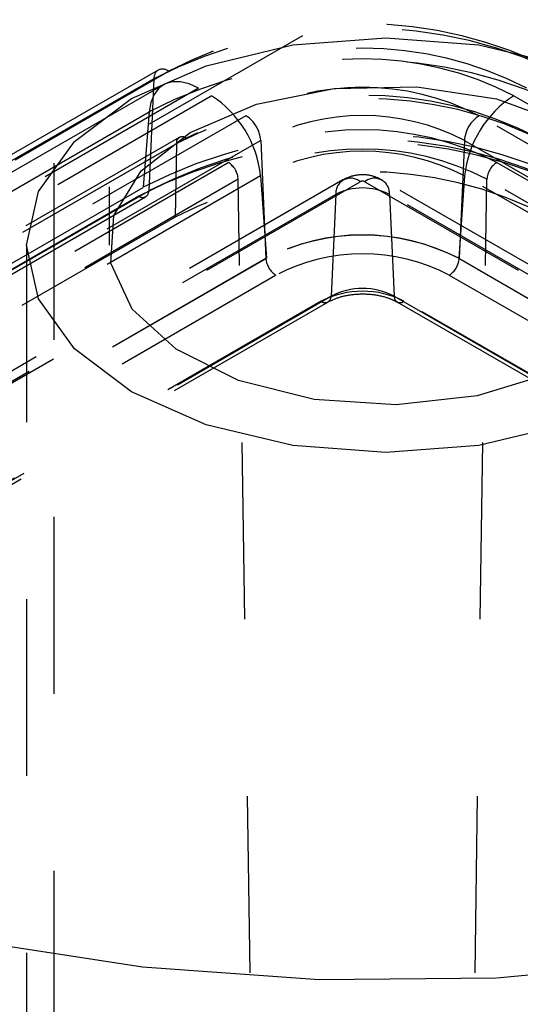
# Model space of a CAD drawing. Header units: inches. Extents: x 1907 to 2452, y -210 to -54.
# Tile 548 of 656: x 2010.842 to 2011.125, y -193.409 to -192.853. Entities that reach past the tile are written whole.
import ezdxf

# ---------------------------------------------------------------- set-up
doc = ezdxf.new("R2010")
doc.units = ezdxf.units.IN
doc.header["$LTSCALE"] = 0.5
doc.header["$MEASUREMENT"] = 0
doc.linetypes.add('HIDDEN', pattern=[0.22499999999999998, 0.15, -0.075])
doc.layers.add('SID-M-H', color=4, linetype='HIDDEN')

msp = doc.modelspace()

# ---------------------------------------------------------------- linework, layer by layer
at = {"layer": 'SID-M-H'}
for p, q in [((2010.892752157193, -191.3469679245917), (2010.892752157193, -192.9800495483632)), ((2010.861502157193, -192.5336058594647), (2010.861502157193, -193.5191561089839)), ((2011.175196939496, -192.7616036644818), (2008.240812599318, -194.4555876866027)), ((2010.996461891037, -192.8668532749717), (2011.049002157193, -192.8628601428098)), ((2011.049002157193, -192.8628601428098), (2011.101542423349, -192.8668532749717)), ((2010.947502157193, -192.8785605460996), (2010.996461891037, -192.8668532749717)), ((2011.101542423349, -192.8668532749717), (2011.150502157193, -192.8785605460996)), ((2010.905459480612, -192.8971841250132), (2010.947502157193, -192.8785605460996)), ((2010.920486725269, -192.8810364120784), (2008.582023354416, -194.231002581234)), ((2008.587928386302, -194.2315873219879), (2010.926391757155, -192.8816211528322)), ((2010.918051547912, -192.8859458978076), (2008.579588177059, -194.2359120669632)), ((2010.923463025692, -192.8893443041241), (2008.584999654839, -194.2393104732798)), ((2010.918051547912, -192.8859458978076), (2010.915095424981, -192.9493751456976)), ((2010.924338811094, -192.8888818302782), (2010.920876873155, -192.8912940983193)), ((2010.92844566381, -192.8876545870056), (2010.924338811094, -192.8888818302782)), ((2010.933056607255, -192.8876544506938), (2010.92844566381, -192.8876545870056)), ((2010.9380135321, -192.8888814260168), (2010.933056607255, -192.8876544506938)), ((2010.943146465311, -192.8912934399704), (2010.9380135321, -192.8888814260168)), ((2011.019953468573, -192.8914208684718), (2011.066496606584, -192.8904155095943)), ((2011.066496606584, -192.8904155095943), (2011.111485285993, -192.897374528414)), ((2010.943146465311, -192.8912934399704), (2008.604683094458, -194.241259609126)), ((2008.612057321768, -194.2455166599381), (2010.950520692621, -192.8955504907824)), ((2010.918178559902, -192.8948086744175), (2010.916336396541, -192.8993050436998)), ((2010.920876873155, -192.8912940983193), (2010.918178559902, -192.8948086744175)), ((2010.975991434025, -192.9003012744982), (2011.019953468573, -192.8914208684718)), ((2011.12131510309, -192.8955504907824), (2011.391351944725, -193.0514394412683)), ((2010.873199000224, -192.9214548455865), (2010.905459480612, -192.8971841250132)), ((2010.916336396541, -192.8993050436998), (2010.915413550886, -192.9046290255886)), ((2010.938516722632, -192.916267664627), (2010.975991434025, -192.9003012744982)), ((2011.111485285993, -192.897374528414), (2011.150922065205, -192.9116795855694)), ((2008.576950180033, -194.2545951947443), (2010.915413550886, -192.9046290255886)), ((2010.970059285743, -192.9068298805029), (2008.631595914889, -194.2567960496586)), ((2010.915413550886, -192.9046290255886), (2010.9120350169, -192.9472719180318)), ((2011.371813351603, -193.0627188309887), (2011.101776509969, -192.9068298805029)), ((2010.910859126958, -192.937901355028), (2010.938516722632, -192.916267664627)), ((2008.592300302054, -194.2725756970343), (2010.930763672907, -192.9226095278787)), ((2010.932393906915, -192.9191161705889), (2008.593930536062, -194.2690823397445)), ((2010.936330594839, -192.9195059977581), (2008.597867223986, -194.2694721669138)), ((2008.639936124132, -194.2707501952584), (2010.978399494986, -192.9207840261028)), ((2010.852919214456, -192.9497186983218), (2010.873199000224, -192.9214548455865)), ((2010.930763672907, -192.9226095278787), (2010.930130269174, -192.9641475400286)), ((2010.978399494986, -192.9207840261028), (2010.981355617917, -192.9876263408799)), ((2011.093436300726, -192.9207840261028), (2011.090480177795, -192.9876263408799)), ((2011.093436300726, -192.9207840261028), (2011.36347314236, -193.0766729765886)), ((2008.621657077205, -194.2832057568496), (2010.960120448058, -192.933239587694)), ((2011.111715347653, -192.933239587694), (2011.381752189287, -193.0891285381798)), ((2010.978253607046, -192.9409058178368), (2008.639790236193, -194.2908719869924)), ((2010.89547614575, -192.9632800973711), (2010.910859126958, -192.937901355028)), ((2010.978253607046, -192.9409058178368), (2010.981632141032, -192.98744948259)), ((2011.093582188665, -192.9409058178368), (2011.090203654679, -192.98744948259)), ((2011.363619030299, -193.0967947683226), (2011.093582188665, -192.9409058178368)), ((2010.965687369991, -192.9427705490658), (2008.627223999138, -194.2927367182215)), ((2011.024837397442, -192.9431595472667), (2008.686374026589, -194.2931257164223)), ((2008.696215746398, -194.2941002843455), (2011.034679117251, -192.9441341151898)), ((2010.984397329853, -194.1913539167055), (2010.965687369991, -192.9427705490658)), ((2011.03715667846, -192.9441341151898), (2011.307193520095, -193.1000230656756)), ((2011.317035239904, -193.0990484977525), (2011.04699839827, -192.9431595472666)), ((2011.087438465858, -194.1913539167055), (2011.106148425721, -192.9427705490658)), ((2011.376185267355, -193.0986594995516), (2011.106148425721, -192.9427705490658)), ((2008.573571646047, -194.2972380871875), (2010.9120350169, -192.9472719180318)), ((2008.576632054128, -194.2993413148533), (2010.915095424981, -192.9493751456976)), ((2011.020778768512, -192.951342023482), (2008.682315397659, -194.3013081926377)), ((2010.846002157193, -192.9800495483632), (2010.852919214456, -192.9497186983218)), ((2011.020778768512, -192.951342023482), (2011.018099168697, -193.0088379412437)), ((2011.321093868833, -193.1072309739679), (2011.051057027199, -192.951342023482)), ((2011.051057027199, -192.951342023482), (2011.053736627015, -193.0088379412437)), ((2010.909535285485, -192.9522583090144), (2008.571071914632, -194.3022244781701)), ((2008.575008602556, -194.3026143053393), (2010.913471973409, -192.9526481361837)), ((2010.930130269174, -192.9641475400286), (2008.591666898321, -194.3141137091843)), ((2010.893734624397, -192.9901488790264), (2010.89547614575, -192.9632800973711)), ((2010.846002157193, -192.9800495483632), (2010.846002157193, -195.5701170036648)), ((2010.852919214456, -193.0103803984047), (2010.846002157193, -192.9800495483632)), ((2010.981355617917, -192.9876263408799), (2008.642892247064, -194.3375925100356)), ((2008.643168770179, -194.3374156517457), (2010.981632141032, -192.98744948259)), ((2010.905789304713, -193.0161202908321), (2010.893734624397, -192.9901488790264)), ((2011.090203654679, -192.98744948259), (2011.360240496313, -193.1433384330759)), ((2011.360517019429, -193.1435152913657), (2011.090480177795, -192.9876263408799)), ((2008.648452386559, -194.3468952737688), (2010.986915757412, -192.9969291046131)), ((2011.084920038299, -192.9969291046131), (2011.354956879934, -193.152818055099)), ((2011.012539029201, -193.0117211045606), (2008.674075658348, -194.3616872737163)), ((2008.678012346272, -194.3620771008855), (2011.016475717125, -193.0121109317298)), ((2008.679635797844, -194.3588041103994), (2011.018099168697, -193.0088379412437)), ((2010.873199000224, -193.0386442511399), (2010.852919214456, -193.0103803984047)), ((2011.053736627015, -193.0088379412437), (2011.323773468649, -193.1647268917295)), ((2011.055360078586, -193.0121109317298), (2011.32539692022, -193.1679998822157)), ((2011.329333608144, -193.1676100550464), (2011.05929676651, -193.0117211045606)), ((2010.930569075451, -193.0388866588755), (2010.905789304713, -193.0161202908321)), ((2010.905459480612, -193.0629149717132), (2010.873199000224, -193.0386442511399)), ((2010.965872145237, -193.0564250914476), (2010.930569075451, -193.0388866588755)), ((2011.008561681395, -193.067177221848), (2010.965872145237, -193.0564250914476)), ((2011.141786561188, -193.0526252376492), (2011.100608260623, -193.0651889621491)), ((2010.947502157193, -193.0815385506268), (2010.905459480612, -193.0629149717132)), ((2011.054844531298, -193.0701876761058), (2011.008561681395, -193.067177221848)), ((2011.100608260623, -193.0651889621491), (2011.054844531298, -193.0701876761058)), ((2010.996461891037, -193.0932458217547), (2010.947502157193, -193.0815385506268)), ((2011.150502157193, -193.0815385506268), (2011.101542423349, -193.0932458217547)), ((2011.049002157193, -193.0972389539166), (2010.996461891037, -193.0932458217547)), ((2011.101542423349, -193.0932458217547), (2011.049002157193, -193.0972389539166)), ((2010.814593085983, -193.3730516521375), (2010.911619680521, -193.3880600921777)), ((2011.111754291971, -193.3941150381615), (2011.21096691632, -193.3850436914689)), ((2010.911619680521, -193.3880600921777), (2011.011320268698, -193.3951270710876)), ((2011.011320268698, -193.3951270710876), (2011.111754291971, -193.3941150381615))]:
    msp.add_line(p, q, dxfattribs=at)
for centre, radius, start, end in [((2011.035917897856, -193.1134271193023), 0.2562034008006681, 62.60967223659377, 117.3903277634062), ((2011.035917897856, -193.0930058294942), 0.2380744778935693, 62.60967223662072, 117.3903277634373), ((2011.035917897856, -193.0703416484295), 0.2016551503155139, 62.60967223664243, 117.3903277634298), ((2011.035917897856, -193.1372015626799), 0.2619375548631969, 62.60967223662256, 117.390327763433), ((2011.035917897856, -193.0603664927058), 0.1856259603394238, 62.60967223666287, 117.3903277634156), ((2010.923715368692, -192.8856965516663), 0.005669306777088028, 124.7150372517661, 182.5207828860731), ((2010.92294196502, -192.886350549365), 0.005853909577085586, 53.89164200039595, 114.7978995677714), ((2011.035917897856, -193.0339365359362), 0.1431553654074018, 62.60967223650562, 117.3903277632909), ((2011.035917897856, -193.1117087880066), 0.2164706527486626, 62.60967223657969, 117.3903277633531), ((2010.917382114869, -192.9469697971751), 0.06117279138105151, 5.688999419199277, 57.19913708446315), ((2011.154453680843, -192.946969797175), 0.06117279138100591, 122.8008629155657, 174.3110005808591), ((2011.035917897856, -193.1255564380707), 0.2285713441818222, 62.6096722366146, 117.3903277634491), ((2010.960173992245, -192.9222076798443), 0.0182810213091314, 4.466491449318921, 57.26591963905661), ((2011.035917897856, -193.0317941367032), 0.1250264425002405, 62.60967223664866, 117.3903277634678), ((2011.111661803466, -192.9222076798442), 0.01828102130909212, 122.7340803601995, 175.5335085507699), ((2011.035917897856, -193.1863650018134), 0.269281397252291, 62.60967223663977, 117.3903277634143), ((2011.035917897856, -193.0795281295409), 0.1647591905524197, 62.60967223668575, 117.3903277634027), ((2011.035917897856, -193.1961758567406), 0.2747150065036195, 62.60967223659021, 117.3903277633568), ((2011.035917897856, -193.1825616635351), 0.2626290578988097, 62.60967223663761, 117.3903277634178), ((2010.934156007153, -192.9221499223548), 0.003423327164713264, 50.56322412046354, 187.7156561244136), ((2011.035917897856, -193.078314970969), 0.1526584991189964, 62.60967223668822, 117.3903277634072), ((2011.035917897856, -193.0521974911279), 0.1253435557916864, 62.60967223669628, 117.3903277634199), ((2010.953574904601, -192.9434540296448), 0.01213173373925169, 3.229653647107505, 57.34773808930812), ((2011.118260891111, -192.9434540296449), 0.01213173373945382, 122.6522619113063, 176.7703463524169), ((2011.035917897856, -193.1683169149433), 0.2299481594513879, 62.60967223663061, 117.3903277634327), ((2011.029239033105, -192.9506502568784), 0.00848849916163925, 50.142751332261, 184.6744789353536), ((2011.035917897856, -192.9465249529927), 0.002692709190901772, 62.60967224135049, 117.3903277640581), ((2011.042596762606, -192.9506502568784), 0.008488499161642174, 355.3255210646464, 129.8572486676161), ((2010.911711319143, -192.949651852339), 0.003395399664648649, 230.1427513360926, 4.674478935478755), ((2011.035917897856, -192.9805604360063), 0.03290758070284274, 62.60967223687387, 117.3903277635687), ((2011.035917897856, -193.0922206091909), 0.1179997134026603, 62.60967223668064, 117.3903277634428), ((2011.035917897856, -193.0929311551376), 0.1186007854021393, 62.60967223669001, 117.3903277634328), ((2011.035917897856, -193.0915028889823), 0.1065148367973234, 62.60967223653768, 117.3903277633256), ((2010.993505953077, -192.9866772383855), 0.01218734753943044, 184.4664914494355, 237.2659196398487), ((2011.078329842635, -192.9866772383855), 0.01218734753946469, 302.7340803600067, 355.5335085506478), ((2011.035917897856, -193.0568421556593), 0.05081811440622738, 62.60967223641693, 117.3903277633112), ((2011.035917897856, -193.0432279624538), 0.0387321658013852, 62.60967223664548, 117.3903277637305), ((2011.01471506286, -193.0091146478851), 0.003395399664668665, 230.1427513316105, 4.674478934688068), ((2011.057120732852, -193.0091146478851), 0.003395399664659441, 175.3255210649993, 309.8572486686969)]:
    msp.add_arc(centre, radius, start, end, dxfattribs=at)
for points, knots in [([(2011.04699839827, -192.9431595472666), (2011.045105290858, -192.9422724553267), (2011.041146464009, -192.9404173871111), (2011.034135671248, -192.9399443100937), (2011.02852888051, -192.9411991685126), (2011.02556368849, -192.9427738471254), (2011.024837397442, -192.9431595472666)], [0, 0, 0, 0, 0.2697628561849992, 0.5641224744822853, 0.8932366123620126, 1, 1, 1, 1]), ([(2011.016475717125, -193.0121109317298), (2011.018503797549, -193.0111309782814), (2011.022720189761, -193.0090936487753), (2011.031600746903, -193.0074686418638), (2011.041181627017, -193.0075440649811), (2011.049693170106, -193.0093043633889), (2011.053651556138, -193.011264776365), (2011.055360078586, -193.0121109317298)], [0, 0, 0, 0, 0.1928135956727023, 0.4008607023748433, 0.6170225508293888, 0.8346988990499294, 1, 1, 1, 1])]:
    msp.add_open_spline(points, degree=3, knots=knots, dxfattribs=at)

doc.saveas('drawing.dxf')
